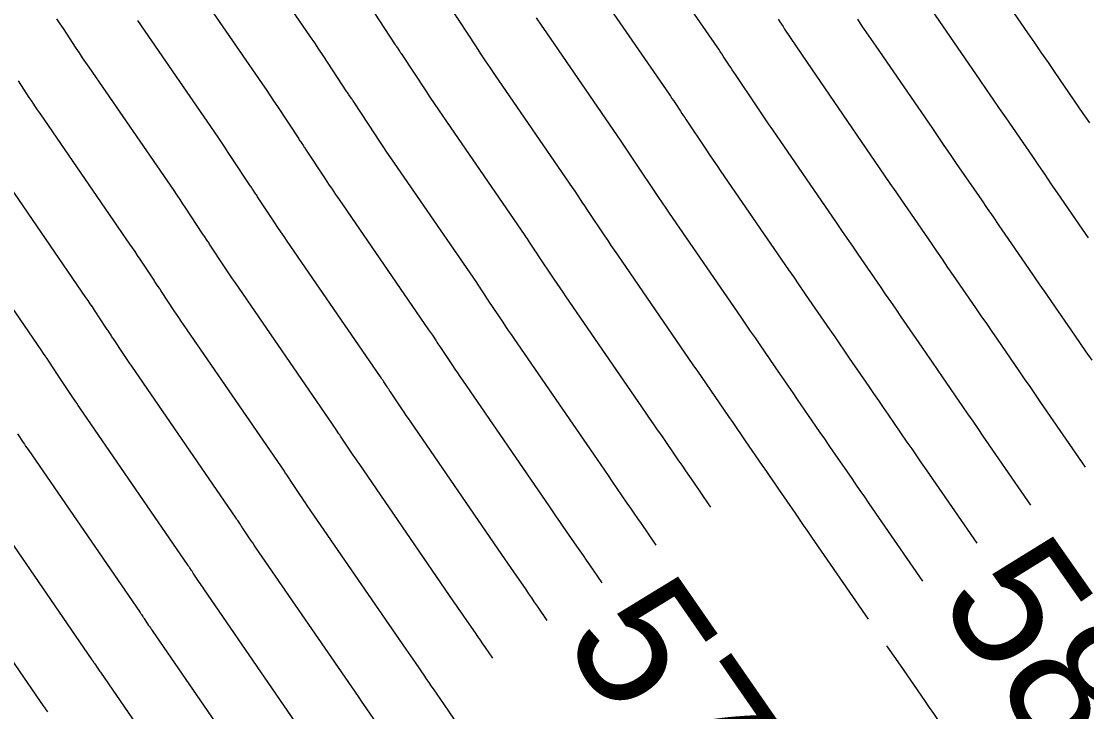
# Model space of a CAD drawing. Extents: x 954385 to 988206, y 1868364 to 1924553.
# Drawn here: x 956111.45 to 956159.63, y 1922670.87 to 1922702.09 of the extents above; entities that cross this region are included whole.
import ezdxf

# ---------------------------------------------------------------- set-up
doc = ezdxf.new("R2010")
doc.units = 0
for name, color, linetype in [('5', 7, 'Continuous'), ('6', 7, 'Continuous'), ('7', 7, 'Continuous')]:
    doc.layers.add(name, color=color, linetype=linetype)

msp = doc.modelspace()

# ---------------------------------------------------------------- linework, layer by layer
at = {"layer": '6'}
for points in [[(956154.779, 1922704.735), (956156.955, 1922701.571), (956157.264, 1922701.121), (956157.574, 1922700.671), (956157.883, 1922700.221), (956158.193, 1922699.77), (956159.459, 1922697.928), (956159.754, 1922697.499)], [(956118.921, 1922704.23), (956122.342, 1922699.26), (956122.517, 1922699.006), (956122.689, 1922698.751), (956122.861, 1922698.494), (956123.031, 1922698.237), (956123.996, 1922696.77), (956124.022, 1922696.731), (956124.048, 1922696.692), (956124.074, 1922696.653), (956124.1, 1922696.615), (956124.206, 1922696.46), (956124.232, 1922696.421), (956124.258, 1922696.382), (956124.284, 1922696.343), (956124.31, 1922696.304), (956125.189, 1922694.968), (956125.344, 1922694.733), (956125.501, 1922694.499), (956125.659, 1922694.265), (956125.818, 1922694.032), (956129.869, 1922688.142), (956129.912, 1922688.08), (956129.954, 1922688.018), (956129.996, 1922687.955), (956130.038, 1922687.892), (956130.204, 1922687.64), (956130.246, 1922687.577), (956130.287, 1922687.514), (956130.329, 1922687.451), (956130.371, 1922687.388), (956130.951, 1922686.523), (956131.062, 1922686.358), (956131.174, 1922686.193), (956131.285, 1922686.029), (956131.398, 1922685.865), (956135.34, 1922680.131), (956135.491, 1922679.911), (956135.642, 1922679.692), (956135.794, 1922679.472), (956135.945, 1922679.252), (956136.563, 1922678.352), (956136.707, 1922678.142), (956136.851, 1922677.933), (956136.996, 1922677.723), (956137.14, 1922677.514), (956137.696, 1922676.705)], [(956137.536, 1922703.457), (956140.742, 1922698.797), (956140.807, 1922698.701), (956140.872, 1922698.605), (956140.937, 1922698.509), (956141.001, 1922698.412), (956141.256, 1922698.025), (956141.32, 1922697.928), (956141.384, 1922697.831), (956141.448, 1922697.735), (956141.512, 1922697.638), (956142.403, 1922696.31), (956142.573, 1922696.057), (956142.744, 1922695.804), (956142.916, 1922695.552), (956143.088, 1922695.3), (956146.147, 1922690.851), (956146.378, 1922690.516), (956146.608, 1922690.181), (956146.838, 1922689.846), (956147.069, 1922689.511), (956148.011, 1922688.14), (956148.231, 1922687.82), (956148.451, 1922687.501), (956148.67, 1922687.182), (956148.89, 1922686.862), (956149.777, 1922685.572), (956149.992, 1922685.259), (956150.207, 1922684.946), (956150.423, 1922684.633), (956150.638, 1922684.32), (956151.499, 1922683.067), (956151.715, 1922682.754), (956151.93, 1922682.441), (956152.146, 1922682.128), (956152.362, 1922681.815), (956154.654, 1922678.498)], [(956124.533, 1922669.411), (956119.707, 1922676.429), (956119.655, 1922676.506), (956119.603, 1922676.582), (956119.551, 1922676.659), (956119.5, 1922676.735), (956119.23, 1922677.137), (956119.21, 1922677.167), (956119.191, 1922677.196), (956119.172, 1922677.225), (956119.152, 1922677.254), (956119.075, 1922677.372), (956119.056, 1922677.401), (956119.036, 1922677.43), (956119.017, 1922677.459), (956118.997, 1922677.488), (956114.1, 1922684.607), (956114.028, 1922684.713), (956113.957, 1922684.818), (956113.886, 1922684.925), (956113.815, 1922685.031), (956113.453, 1922685.582), (956113.423, 1922685.626), (956113.394, 1922685.671), (956113.364, 1922685.716), (956113.333, 1922685.76), (956113.212, 1922685.938), (956113.182, 1922685.982), (956113.152, 1922686.027), (956113.122, 1922686.072), (956113.093, 1922686.116), (956112.692, 1922686.726), (956112.615, 1922686.842), (956112.537, 1922686.958), (956112.459, 1922687.073), (956112.381, 1922687.188), (956107.912, 1922693.68)]]:
    msp.add_lwpolyline(points, dxfattribs=at)
at = {"layer": '7'}
for points in [[(956140.159, 1922678.41), (956140.133, 1922678.448), (956139.49, 1922679.383), (956139.331, 1922679.615), (956139.171, 1922679.846), (956139.012, 1922680.078), (956138.853, 1922680.31), (956138.169, 1922681.304), (956138.002, 1922681.547), (956137.835, 1922681.79), (956137.669, 1922682.032), (956137.502, 1922682.275), (956133.736, 1922687.752), (956133.612, 1922687.933), (956133.488, 1922688.115), (956133.364, 1922688.297), (956133.241, 1922688.48), (956132.599, 1922689.438), (956132.553, 1922689.508), (956132.507, 1922689.577), (956132.46, 1922689.647), (956132.414, 1922689.717), (956132.231, 1922689.996), (956132.184, 1922690.066), (956132.138, 1922690.135), (956132.091, 1922690.204), (956132.044, 1922690.273), (956128.162, 1922695.917), (956127.985, 1922696.175), (956127.81, 1922696.435), (956127.636, 1922696.695), (956127.463, 1922696.956), (956126.482, 1922698.448), (956126.457, 1922698.486), (956126.431, 1922698.524), (956126.406, 1922698.562), (956126.38, 1922698.6), (956126.278, 1922698.75), (956126.252, 1922698.788), (956126.227, 1922698.825), (956126.202, 1922698.863), (956126.177, 1922698.901), (956125.099, 1922700.54), (956124.91, 1922700.825), (956124.72, 1922701.109), (956124.528, 1922701.392), (956124.335, 1922701.675), (956121.123, 1922706.34)], [(956157.108, 1922680.215), (956154.951, 1922683.338), (956154.72, 1922683.672), (956154.489, 1922684.007), (956154.259, 1922684.341), (956154.029, 1922684.676), (956153.108, 1922686.015), (956152.878, 1922686.349), (956152.648, 1922686.684), (956152.418, 1922687.019), (956152.188, 1922687.353), (956151.24, 1922688.732), (956151.005, 1922689.073), (956150.77, 1922689.415), (956150.536, 1922689.756), (956150.301, 1922690.097), (956149.293, 1922691.563), (956149.047, 1922691.921), (956148.801, 1922692.279), (956148.555, 1922692.637), (956148.309, 1922692.995), (956145.427, 1922697.187), (956145.242, 1922697.456), (956145.058, 1922697.726), (956144.875, 1922697.996), (956144.693, 1922698.267), (956143.74, 1922699.689), (956143.672, 1922699.792), (956143.603, 1922699.895), (956143.534, 1922699.998), (956143.466, 1922700.102), (956143.193, 1922700.516), (956143.125, 1922700.619), (956143.056, 1922700.723), (956142.987, 1922700.825), (956142.917, 1922700.928), (956139.88, 1922705.342)], [(956127.167, 1922702.842), (956128.357, 1922701.032), (956128.382, 1922700.995), (956128.406, 1922700.958), (956128.431, 1922700.922), (956128.456, 1922700.885), (956128.555, 1922700.739), (956128.58, 1922700.703), (956128.604, 1922700.666), (956128.629, 1922700.63), (956128.653, 1922700.593), (956129.738, 1922698.943), (956129.928, 1922698.656), (956130.119, 1922698.371), (956130.311, 1922698.086), (956130.506, 1922697.802), (956134.218, 1922692.404), (956134.27, 1922692.329), (956134.322, 1922692.253), (956134.373, 1922692.176), (956134.423, 1922692.1), (956134.625, 1922691.794), (956134.675, 1922691.717), (956134.726, 1922691.641), (956134.777, 1922691.564), (956134.828, 1922691.488), (956135.532, 1922690.437), (956135.666, 1922690.237), (956135.802, 1922690.037), (956135.938, 1922689.838), (956136.074, 1922689.639), (956139.663, 1922684.419), (956139.846, 1922684.153), (956140.029, 1922683.887), (956140.211, 1922683.622), (956140.394, 1922683.356), (956141.143, 1922682.267), (956141.317, 1922682.014), (956141.491, 1922681.76), (956141.665, 1922681.507), (956141.84, 1922681.253), (956142.544, 1922680.229), (956142.622, 1922680.116)], [(956152.441, 1922702.848), (956154.793, 1922699.427), (956155.087, 1922699), (956155.38, 1922698.573), (956155.674, 1922698.146), (956155.968, 1922697.719), (956157.17, 1922695.97), (956157.45, 1922695.563), (956157.73, 1922695.156), (956158.01, 1922694.748), (956158.29, 1922694.341), (956159.421, 1922692.697), (956159.695, 1922692.297)], [(956130.825, 1922702.737), (956132.013, 1922700.931), (956132.219, 1922700.618), (956132.428, 1922700.307), (956132.638, 1922699.996), (956132.849, 1922699.687), (956136.393, 1922694.535), (956136.449, 1922694.453), (956136.505, 1922694.37), (956136.561, 1922694.287), (956136.616, 1922694.204), (956136.835, 1922693.871), (956136.89, 1922693.787), (956136.945, 1922693.704), (956137, 1922693.621), (956137.056, 1922693.538), (956137.822, 1922692.395), (956137.969, 1922692.177), (956138.116, 1922691.959), (956138.264, 1922691.742), (956138.412, 1922691.526), (956141.824, 1922686.563), (956142.023, 1922686.274), (956142.222, 1922685.985), (956142.42, 1922685.696), (956142.619, 1922685.407), (956143.432, 1922684.225), (956143.622, 1922683.949), (956143.811, 1922683.674), (956144, 1922683.398), (956144.19, 1922683.123), (956144.955, 1922682.01), (956145.141, 1922681.74), (956145.326, 1922681.47), (956145.512, 1922681.2), (956145.698, 1922680.93), (956146.441, 1922679.849), (956146.626, 1922679.579), (956146.812, 1922679.309), (956146.998, 1922679.04), (956147.185, 1922678.77), (956149.746, 1922675.062)], [(956132.77, 1922673.293), (956132.44, 1922673.774), (956132.326, 1922673.94), (956132.212, 1922674.106), (956132.098, 1922674.271), (956131.984, 1922674.437), (956131.495, 1922675.148), (956131.376, 1922675.322), (956131.256, 1922675.496), (956131.137, 1922675.67), (956131.017, 1922675.843), (956126.722, 1922682.091), (956126.633, 1922682.219), (956126.545, 1922682.349), (956126.458, 1922682.478), (956126.371, 1922682.608), (956125.915, 1922683.288), (956125.882, 1922683.337), (956125.849, 1922683.387), (956125.816, 1922683.436), (956125.783, 1922683.486), (956125.653, 1922683.684), (956125.62, 1922683.733), (956125.587, 1922683.783), (956125.554, 1922683.832), (956125.52, 1922683.881), (956121.131, 1922690.262), (956121.007, 1922690.444), (956120.883, 1922690.626), (956120.761, 1922690.81), (956120.639, 1922690.993), (956119.967, 1922692.015), (956119.94, 1922692.056), (956119.912, 1922692.098), (956119.885, 1922692.139), (956119.857, 1922692.18), (956119.745, 1922692.344), (956119.717, 1922692.385), (956119.69, 1922692.426), (956119.662, 1922692.467), (956119.635, 1922692.509), (956118.895, 1922693.633), (956118.762, 1922693.833), (956118.629, 1922694.034), (956118.494, 1922694.233), (956118.358, 1922694.432), (956114.518, 1922700.01), (956114.369, 1922700.227), (956114.222, 1922700.444), (956114.076, 1922700.662), (956113.931, 1922700.881), (956113.355, 1922701.759), (956113.21, 1922701.979), (956113.065, 1922702.198)], [(956135.233, 1922674.999), (956134.79, 1922675.644), (956134.661, 1922675.832), (956134.532, 1922676.019), (956134.403, 1922676.207), (956134.274, 1922676.394), (956133.72, 1922677.2), (956133.585, 1922677.397), (956133.449, 1922677.594), (956133.314, 1922677.791), (956133.179, 1922677.987), (956129.06, 1922683.978), (956128.959, 1922684.124), (956128.859, 1922684.271), (956128.76, 1922684.418), (956128.661, 1922684.565), (956128.143, 1922685.338), (956128.105, 1922685.394), (956128.068, 1922685.45), (956128.031, 1922685.506), (956127.994, 1922685.563), (956127.845, 1922685.788), (956127.808, 1922685.844), (956127.771, 1922685.9), (956127.733, 1922685.956), (956127.695, 1922686.012), (956123.475, 1922692.147), (956123.333, 1922692.354), (956123.192, 1922692.563), (956123.052, 1922692.771), (956122.914, 1922692.981), (956122.139, 1922694.159), (956122.112, 1922694.2), (956122.085, 1922694.24), (956122.059, 1922694.28), (956122.031, 1922694.32), (956121.923, 1922694.479), (956121.896, 1922694.519), (956121.869, 1922694.559), (956121.842, 1922694.599), (956121.815, 1922694.64), (956120.963, 1922695.935), (956120.812, 1922696.164), (956120.659, 1922696.392), (956120.505, 1922696.619), (956120.35, 1922696.846), (956116.72, 1922702.12)], [(956134.737, 1922702.243), (956134.964, 1922701.907), (956135.193, 1922701.572), (956138.567, 1922696.666), (956138.628, 1922696.577), (956138.689, 1922696.488), (956138.749, 1922696.398), (956138.808, 1922696.308), (956139.045, 1922695.948), (956139.105, 1922695.858), (956139.164, 1922695.768), (956139.224, 1922695.678), (956139.284, 1922695.588), (956140.112, 1922694.352), (956140.271, 1922694.117), (956140.43, 1922693.882), (956140.59, 1922693.647), (956140.75, 1922693.413), (956143.986, 1922688.707), (956144.2, 1922688.395), (956144.415, 1922688.083), (956144.629, 1922687.771), (956144.844, 1922687.459), (956145.722, 1922686.182), (956145.926, 1922685.885), (956146.131, 1922685.587), (956146.335, 1922685.29), (956146.54, 1922684.993), (956147.366, 1922683.791), (956147.566, 1922683.5), (956147.767, 1922683.208), (956147.967, 1922682.916), (956148.168, 1922682.625), (956148.97, 1922681.458), (956149.171, 1922681.167), (956149.371, 1922680.875), (956149.572, 1922680.584), (956149.773, 1922680.293), (956152.2, 1922676.78)], [(956145.676, 1922702.179), (956145.749, 1922702.068), (956145.822, 1922701.958), (956145.895, 1922701.848), (956145.969, 1922701.739), (956146.983, 1922700.225), (956147.177, 1922699.936), (956147.372, 1922699.648), (956147.568, 1922699.361), (956147.765, 1922699.074), (956150.47, 1922695.139), (956150.732, 1922694.758), (956150.994, 1922694.377), (956151.256, 1922693.996), (956151.518, 1922693.615), (956152.591, 1922692.055), (956152.84, 1922691.692), (956153.09, 1922691.328), (956153.34, 1922690.965), (956153.59, 1922690.602), (956154.599, 1922689.134), (956154.844, 1922688.778), (956155.089, 1922688.422), (956155.334, 1922688.066), (956155.579, 1922687.71), (956156.558, 1922686.285), (956156.803, 1922685.929), (956157.048, 1922685.573), (956157.294, 1922685.217), (956157.54, 1922684.861), (956159.562, 1922681.933)], [(956159.868, 1922686.761), (956159.608, 1922687.138), (956159.347, 1922687.516), (956159.088, 1922687.893), (956158.049, 1922689.404), (956157.789, 1922689.782), (956157.529, 1922690.16), (956157.27, 1922690.538), (956157.01, 1922690.915), (956155.94, 1922692.472), (956155.675, 1922692.857), (956155.41, 1922693.242), (956155.145, 1922693.627), (956154.88, 1922694.013), (956153.743, 1922695.667), (956153.465, 1922696.071), (956153.187, 1922696.475), (956152.91, 1922696.879), (956152.632, 1922697.283), (956150.103, 1922700.961), (956149.894, 1922701.265), (956149.686, 1922701.57), (956149.48, 1922701.876), (956149.274, 1922702.182)], [(956131.264, 1922670.197), (956130.78, 1922670.901), (956130.586, 1922671.183), (956130.09, 1922671.904), (956129.991, 1922672.048), (956129.892, 1922672.192), (956129.793, 1922672.336), (956129.694, 1922672.479), (956129.27, 1922673.096), (956129.063, 1922673.398), (956128.856, 1922673.699), (956124.383, 1922680.204), (956124.307, 1922680.315), (956124.231, 1922680.426), (956124.156, 1922680.538), (956124.08, 1922680.65), (956123.686, 1922681.238), (956123.658, 1922681.28), (956123.63, 1922681.323), (956123.601, 1922681.366), (956123.573, 1922681.408), (956123.46, 1922681.58), (956123.432, 1922681.623), (956123.403, 1922681.665), (956123.375, 1922681.708), (956123.346, 1922681.75), (956118.787, 1922688.377), (956118.68, 1922688.534), (956118.574, 1922688.69), (956118.469, 1922688.848), (956118.364, 1922689.006), (956117.796, 1922689.871), (956117.768, 1922689.913), (956117.739, 1922689.956), (956117.711, 1922689.998), (956117.682, 1922690.04), (956117.568, 1922690.209), (956117.539, 1922690.251), (956117.511, 1922690.293), (956117.482, 1922690.335), (956117.454, 1922690.378), (956116.828, 1922691.33), (956116.713, 1922691.503), (956116.598, 1922691.675), (956116.482, 1922691.846), (956116.365, 1922692.017), (956112.316, 1922697.9), (956112.189, 1922698.085), (956112.063, 1922698.271), (956111.938, 1922698.458), (956111.814, 1922698.646), (956111.32, 1922699.397)], [(956127.405, 1922670.522), (956127.045, 1922671.045), (956126.87, 1922671.3), (956126.694, 1922671.555), (956122.045, 1922678.317), (956121.981, 1922678.41), (956121.917, 1922678.504), (956121.853, 1922678.598), (956121.79, 1922678.693), (956121.458, 1922679.188), (956121.434, 1922679.223), (956121.41, 1922679.259), (956121.386, 1922679.295), (956121.363, 1922679.331), (956121.268, 1922679.476), (956121.244, 1922679.512), (956121.22, 1922679.548), (956121.196, 1922679.583), (956121.171, 1922679.619), (956116.444, 1922686.492), (956116.354, 1922686.623), (956116.265, 1922686.754), (956116.177, 1922686.886), (956116.09, 1922687.018), (956115.624, 1922687.726), (956115.596, 1922687.77), (956115.567, 1922687.813), (956115.537, 1922687.857), (956115.508, 1922687.9), (956115.39, 1922688.073), (956115.361, 1922688.117), (956115.331, 1922688.16), (956115.302, 1922688.204), (956115.273, 1922688.247), (956114.76, 1922689.028), (956114.664, 1922689.172), (956114.568, 1922689.316), (956114.471, 1922689.46), (956114.373, 1922689.603), (956110.114, 1922695.79)], [(956111.281, 1922683.437), (956111.54, 1922683.044), (956111.594, 1922682.963), (956111.648, 1922682.882), (956111.702, 1922682.802), (956111.757, 1922682.722), (956116.822, 1922675.357), (956116.838, 1922675.335), (956116.853, 1922675.313), (956116.868, 1922675.29), (956116.883, 1922675.268), (956116.942, 1922675.177), (956116.957, 1922675.155), (956116.972, 1922675.132), (956116.987, 1922675.11), (956117.002, 1922675.087), (956117.209, 1922674.778), (956117.249, 1922674.719), (956117.289, 1922674.66), (956117.329, 1922674.601), (956117.369, 1922674.542), (956122.371, 1922667.267)], [(956109.413, 1922680.837), (956114.648, 1922673.226), (956114.658, 1922673.211), (956114.669, 1922673.195), (956114.68, 1922673.179), (956114.69, 1922673.164), (956114.732, 1922673.1), (956114.752, 1922673.069), (956114.774, 1922673.037), (956114.919, 1922672.82), (956114.947, 1922672.779), (956114.975, 1922672.738), (956115.003, 1922672.697), (956115.031, 1922672.655), (956120.21, 1922665.123)], [(956107.069, 1922678.952), (956112.473, 1922671.096), (956112.485, 1922671.078), (956112.497, 1922671.06), (956112.527, 1922671.014), (956112.545, 1922670.987), (956112.629, 1922670.863)], [(956150.577, 1922673.859), (956150.619, 1922673.798), (956151.185, 1922672.98), (956152.127, 1922671.615), (956152.316, 1922671.342), (956152.506, 1922671.07), (956152.696, 1922670.798), (956152.887, 1922670.527), (956153.659, 1922669.431), (956153.852, 1922669.158), (956154.044, 1922668.885), (956154.237, 1922668.612), (956154.429, 1922668.338), (956156.162, 1922665.88)]]:
    msp.add_lwpolyline(points, dxfattribs=at)

# ---------------------------------------------------------------- texts
at = {"layer": '5'}
for s, rotation, p in [('580', 304.9916, (956152.811, 1922675.899)), ('575', 304.7044, (956135.84, 1922674.116))]:
    msp.add_text(s, height=6, rotation=rotation, dxfattribs=at).set_placement(p)

doc.saveas('drawing.dxf')
